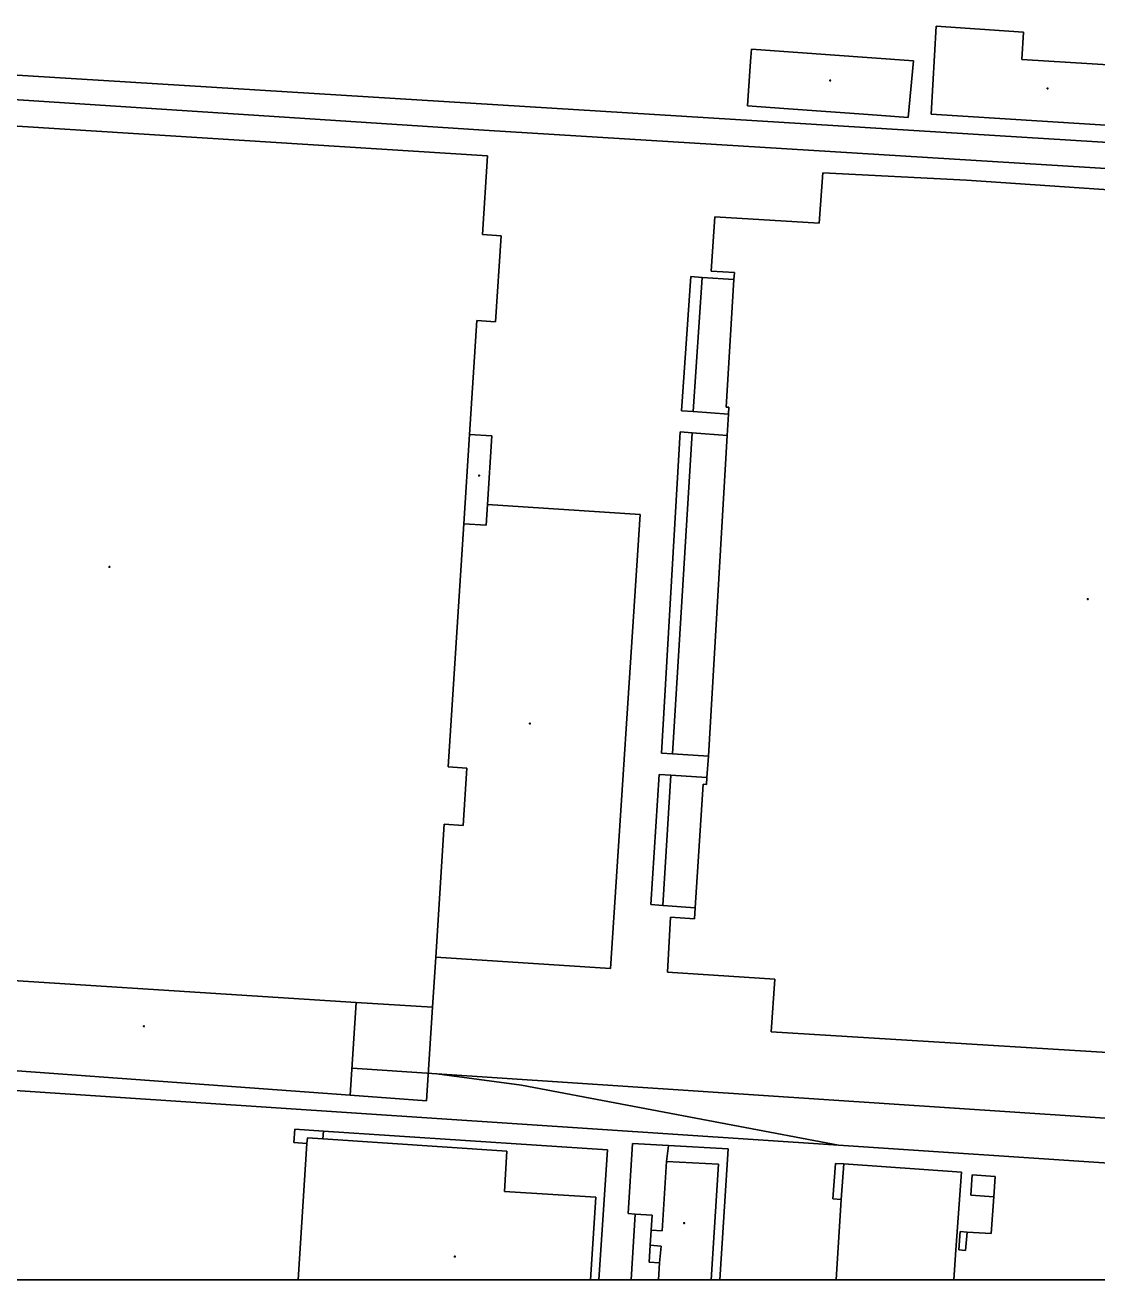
# Model space of a CAD drawing. Extents: x -598233 to -596890, y -1157848 to -1156431.
# Drawn here: x -597818.4 to -597625.8, y -1157848.5 to -1157622.9 of the extents above; entities that cross this region are included whole.
import ezdxf

# ---------------------------------------------------------------- set-up
doc = ezdxf.new("R2010")
doc.units = 0
for name, color, linetype in [('Level 13', 7, 'Continuous'), ('Level 39', 7, 'Continuous'), ('Level 5', 7, 'Continuous'), ('Level 51', 7, 'Continuous'), ('Vrstva 60', 7, 'Continuous'), ('zajmove_uzemi', 7, 'Continuous')]:
    doc.layers.add(name, color=color, linetype=linetype)

msp = doc.modelspace()

# ---------------------------------------------------------------- linework, layer by layer
at = {"layer": 'Level 13'}
for points in [[(-597735.9699, -1157641.81), (-598138.6, -1157615.5)], [(-597559.6599, -1157647.95), (-597822.77, -1157631.75)], [(-597559.9699, -1157652.64), (-597735.9699, -1157641.81)], [(-597672.23, -1157824.25), (-597875.3, -1157810.76)], [(-597744.4, -1157811.4), (-597759.64, -1157810.39)], [(-597744.4, -1157811.4), (-597570.9699, -1157822.92)], [(-597744.4, -1157811.4), (-597729.19, -1157813.4699)], [(-597672.23, -1157824.25), (-597729.19, -1157813.4699)], [(-597672.23, -1157824.25), (-597571.46, -1157830.95)]]:
    msp.add_lwpolyline(points, dxfattribs=at)
at = {"layer": 'Level 39'}
for centre, radius in [((-597673.7, -1157632.88), 0.09), ((-597673.7, -1157632.88), 0.0398), ((-597634.65, -1157634.31), 0.09), ((-597634.65, -1157634.31), 0.0398), ((-597736.81, -1157703.9), 0.09), ((-597736.81, -1157703.9), 0.0398), ((-597803.25, -1157720.31), 0.09), ((-597803.25, -1157720.31), 0.0398), ((-597627.43, -1157726.08), 0.09), ((-597627.43, -1157726.08), 0.0398), ((-597727.69, -1157748.4699), 0.09), ((-597727.69, -1157748.4699), 0.0398), ((-597797.06, -1157802.88), 0.09), ((-597797.06, -1157802.88), 0.0398), ((-597699.96, -1157838.24), 0.09), ((-597699.96, -1157838.24), 0.0398), ((-597741.17, -1157844.26), 0.09), ((-597741.17, -1157844.26), 0.0398)]:
    msp.add_circle(centre, radius, dxfattribs=at)
at = {"layer": 'Level 5'}
for p, q in [((-597767.75, -1157823.94), (-597769.349, -1157848.4611)), ((-597693.78, -1157827.64), (-597695.0845, -1157848.4611)), ((-597716.7749, -1157848.4611), (-597715.82, -1157833.59)), ((-597672.6651, -1157848.4611), (-597671.7199, -1157834.01)), ((-597651.11, -1157843.03), (-597651.4853, -1157848.4611)), ((-597704.5567, -1157848.4611), (-597704.37, -1157845.4))]:
    msp.add_line(p, q, dxfattribs=at)
for points in [[(-597655.56, -1157638.9099), (-597654.65, -1157623.09)], [(-597654.65, -1157623.09), (-597638.9699, -1157624.19)], [(-597638.9699, -1157624.19), (-597639.27, -1157629.08)], [(-597687.98, -1157628.6599), (-597687.88, -1157627.2199)], [(-597687.88, -1157627.2199), (-597658.7199, -1157629.32)], [(-597688.58, -1157637.45), (-597688.11, -1157630.3)], [(-597688.11, -1157630.3), (-597687.98, -1157628.6599)], [(-597658.7199, -1157629.32), (-597659.67, -1157639.53)], [(-597639.27, -1157629.08), (-597614.01, -1157630.68)], [(-597681.19, -1157637.99), (-597688.58, -1157637.45)], [(-597666.89, -1157639.01), (-597681.19, -1157637.99)], [(-597659.67, -1157639.53), (-597666.89, -1157639.01)], [(-597614.69, -1157641.51), (-597655.56, -1157638.9099)], [(-597831.29, -1157640.38), (-597735.3, -1157646.43)], [(-597735.3, -1157646.43), (-597736.21, -1157660.55)], [(-597675.71, -1157658.54), (-597675.03, -1157649.5)], [(-597649.2199, -1157650.78), (-597675.03, -1157649.5)], [(-597560.24, -1157656.84), (-597649.2199, -1157650.78)], [(-597695.11, -1157667.14), (-597694.43, -1157657.38)], [(-597694.43, -1157657.38), (-597675.71, -1157658.54)], [(-597736.21, -1157660.55), (-597732.87, -1157660.77)], [(-597732.87, -1157660.77), (-597733.87, -1157676.23)], [(-597690.94, -1157667.36), (-597695.11, -1157667.14)], [(-597692.39, -1157691.59), (-597691.02, -1157668.63)], [(-597691.02, -1157668.63), (-597690.94, -1157667.36)], [(-597737.21, -1157676.02), (-597738.53, -1157696.48)], [(-597733.87, -1157676.23), (-597737.21, -1157676.02)], [(-597691.94, -1157691.61), (-597692.39, -1157691.59)], [(-597692.21, -1157696.67), (-597691.98, -1157692.88)], [(-597691.98, -1157692.88), (-597691.94, -1157691.61)], [(-597738.53, -1157696.48), (-597739.56, -1157712.54)], [(-597738.53, -1157696.48), (-597734.53, -1157696.73)], [(-597734.53, -1157696.73), (-597735.33, -1157709.11)], [(-597695.6, -1157754.34), (-597692.21, -1157696.67)], [(-597735.33, -1157709.11), (-597735.56, -1157712.8)], [(-597735.33, -1157709.11), (-597707.89, -1157710.88)], [(-597707.89, -1157710.88), (-597713.17, -1157792.51)], [(-597739.56, -1157712.54), (-597742.35, -1157756.25)], [(-597735.56, -1157712.8), (-597739.56, -1157712.54)], [(-597695.86, -1157758.15), (-597695.6, -1157754.34)], [(-597742.35, -1157756.25), (-597739.01, -1157756.48)], [(-597739.01, -1157756.48), (-597739.68, -1157766.77)], [(-597695.95, -1157759.39), (-597695.86, -1157758.15)], [(-597697.95, -1157781.59), (-597696.57, -1157759.35)], [(-597696.57, -1157759.35), (-597695.95, -1157759.39)], [(-597743.07, -1157766.54), (-597744.6, -1157790.48)], [(-597739.68, -1157766.77), (-597743.07, -1157766.54)], [(-597698.12, -1157783.58), (-597697.95, -1157781.59)], [(-597702.93, -1157793.12), (-597702.43, -1157783.29)], [(-597702.43, -1157783.29), (-597698.12, -1157783.58)], [(-597744.6, -1157790.48), (-597745.18, -1157799.46)], [(-597713.17, -1157792.51), (-597744.6, -1157790.48)], [(-597758.88, -1157798.59), (-597841.2199, -1157793.33)], [(-597702.93, -1157793.12), (-597683.6599, -1157794.42)], [(-597683.6599, -1157794.42), (-597684.32, -1157803.89)], [(-597758.88, -1157798.59), (-597759.96, -1157815.28)], [(-597745.18, -1157799.46), (-597758.88, -1157798.59)], [(-597684.32, -1157803.89), (-597570.23, -1157810.88)], [(-597759.96, -1157815.28), (-597842.84, -1157809.18)], [(-597767.75, -1157823.94), (-597767.68, -1157822.94)], [(-597767.68, -1157822.94), (-597764.89, -1157823.13)], [(-597731.81, -1157825.31), (-597764.89, -1157823.13)], [(-597732.24, -1157832.6), (-597731.81, -1157825.31)], [(-597703.93, -1157839.62), (-597703.15, -1157827.17)], [(-597703.15, -1157827.17), (-597693.78, -1157827.64)], [(-597671.7199, -1157834.01), (-597671.24, -1157827.61)], [(-597671.24, -1157827.61), (-597650.12, -1157829.08)], [(-597650.12, -1157829.08), (-597651.11, -1157843.03)], [(-597715.82, -1157833.59), (-597732.24, -1157832.6)], [(-597706.04, -1157842.2199), (-597705.88, -1157839.55)], [(-597705.88, -1157839.55), (-597703.93, -1157839.62)], [(-597704.1, -1157842.37), (-597706.04, -1157842.2199)], [(-597704.37, -1157845.4), (-597704.1, -1157842.37)]]:
    msp.add_lwpolyline(points, dxfattribs=at)
at = {"layer": 'Level 51'}
for p, q in [((-597713.75, -1157825.08), (-597715.2773, -1157848.4611)), ((-597693.5331, -1157848.4611), (-597692.03, -1157824.92)), ((-597708.77, -1157836.62), (-597709.4616, -1157848.4611))]:
    msp.add_line(p, q, dxfattribs=at)
for points in [[(-597698.74, -1157668.12), (-597700.42, -1157692.28)], [(-597696.7, -1157668.29), (-597698.74, -1157668.12)], [(-597698.33, -1157692.38), (-597696.7, -1157668.29)], [(-597691.02, -1157668.63), (-597696.7, -1157668.29)], [(-597700.42, -1157692.28), (-597698.33, -1157692.38)], [(-597698.33, -1157692.38), (-597691.98, -1157692.88)], [(-597700.7, -1157696.01), (-597704.05, -1157753.81)], [(-597702.05, -1157753.9), (-597698.49, -1157696.2199)], [(-597698.49, -1157696.2199), (-597700.7, -1157696.01)], [(-597692.21, -1157696.67), (-597698.49, -1157696.2199)], [(-597704.05, -1157753.81), (-597702.05, -1157753.9)], [(-597702.05, -1157753.9), (-597695.6, -1157754.34)], [(-597705.92, -1157780.98), (-597704.43, -1157757.6)], [(-597704.43, -1157757.6), (-597702.34, -1157757.73)], [(-597702.34, -1157757.73), (-597703.81, -1157781.15)], [(-597702.34, -1157757.73), (-597695.86, -1157758.15)], [(-597703.81, -1157781.15), (-597705.92, -1157780.98)], [(-597697.95, -1157781.59), (-597703.81, -1157781.15)], [(-597745.18, -1157799.46), (-597746.27, -1157816.29)], [(-597746.27, -1157816.29), (-597759.96, -1157815.28)], [(-597769.93, -1157821.39), (-597770.09, -1157823.78)], [(-597764.79, -1157821.73), (-597769.93, -1157821.39)], [(-597764.89, -1157823.13), (-597764.79, -1157821.73)], [(-597764.79, -1157821.73), (-597713.75, -1157825.08)], [(-597770.09, -1157823.78), (-597767.75, -1157823.94)], [(-597710.05, -1157836.54), (-597709.25, -1157823.94)], [(-597709.25, -1157823.94), (-597702.76, -1157824.29)], [(-597702.76, -1157824.29), (-597703.15, -1157827.17)], [(-597692.03, -1157824.92), (-597702.76, -1157824.29)], [(-597673.2199, -1157833.9), (-597672.77, -1157827.51)], [(-597672.77, -1157827.51), (-597671.24, -1157827.61)], [(-597648.4099, -1157833.24), (-597648.17, -1157829.55)], [(-597648.17, -1157829.55), (-597644.07, -1157829.85)], [(-597644.07, -1157829.85), (-597644.33, -1157833.54)], [(-597644.33, -1157833.54), (-597648.4099, -1157833.24)], [(-597671.7199, -1157834.01), (-597673.2199, -1157833.9)], [(-597644.8, -1157840.14), (-597644.33, -1157833.54)], [(-597708.77, -1157836.62), (-597710.05, -1157836.54)], [(-597705.71, -1157836.8), (-597708.77, -1157836.62)], [(-597705.88, -1157839.55), (-597705.71, -1157836.8)], [(-597650.61, -1157843.07), (-597650.35, -1157839.76)], [(-597650.35, -1157839.76), (-597649.07, -1157839.86)], [(-597649.07, -1157839.86), (-597649.39, -1157843.19)], [(-597649.07, -1157839.86), (-597644.8, -1157840.14)], [(-597706.2199, -1157845.28), (-597706.04, -1157842.2199)], [(-597649.39, -1157843.19), (-597650.61, -1157843.07)], [(-597704.37, -1157845.4), (-597706.2199, -1157845.28)]]:
    msp.add_lwpolyline(points, dxfattribs=at)
at = {"layer": 'Vrstva 60'}
msp.add_lwpolyline([(-598232.8901, -1156430.8558), (-598232.8901, -1157835.5817), (-598232.81, -1157835.6), (-598231.24, -1157835.95), (-598223.73, -1157837.73), (-598218.75, -1157838.85), (-598190.54, -1157845.18), (-598175.89, -1157848.4611), (-598170.5079, -1157848.4611), (-598170.38, -1157848.22), (-598166.89, -1157841.65), (-598165.3, -1157838.66), (-598164.37, -1157836.9), (-598161.86, -1157832.18), (-598161.19, -1157830.95), (-598160.05, -1157828.86), (-598157.63, -1157824.55), (-598144.71, -1157839.14), (-598136.4065, -1157848.4611), (-597003.6644, -1157848.4611)], dxfattribs=at)
at = {"layer": 'zajmove_uzemi'}
msp.add_lwpolyline([(-598232.8901, -1156430.8558), (-596890.4624, -1156430.8558), (-596890.4624, -1157848.4611), (-598232.8901, -1157848.4611)], close=True, dxfattribs=at)

doc.saveas('drawing.dxf')
